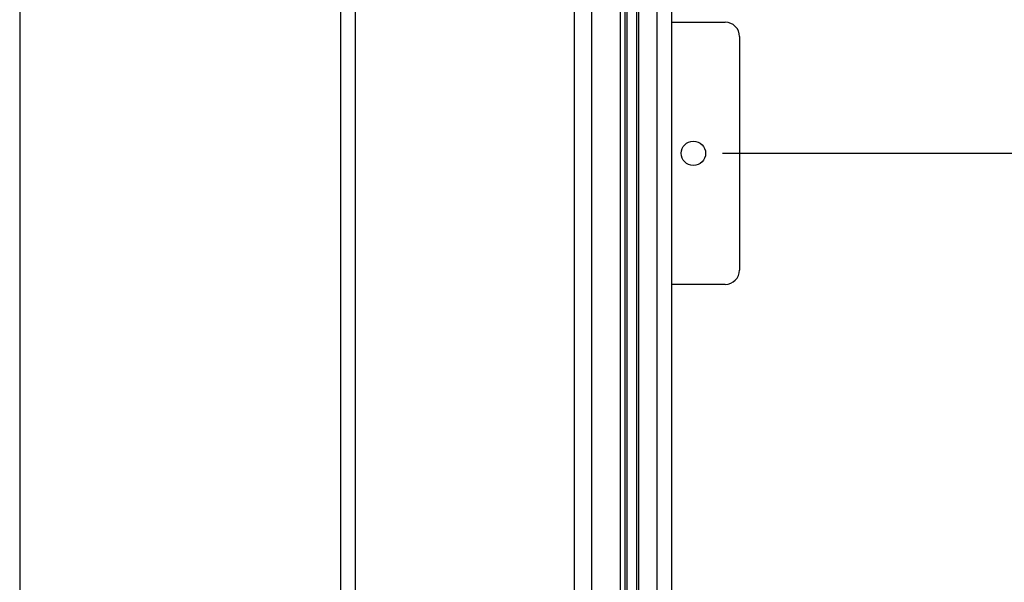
# Model space of a CAD drawing. Header units: inches. Extents: x 144.9 to 238.4, y 214.8 to 247.7.
# Tile 265 of 411: x 184.8 to 186.4, y 241.1 to 242. Entities that reach past the tile are written whole.
import ezdxf

# ---------------------------------------------------------------- set-up
doc = ezdxf.new("R2010")
doc.units = ezdxf.units.IN
doc.header["$LTSCALE"] = 0.25
doc.header["$MEASUREMENT"] = 0
doc.layers.add('ANNOTATIONS', color=1, linetype='Continuous')
doc.layers.add('MOTOR LH', color=7, linetype='Continuous')
doc.styles.add('ARIAL', font='arial.ttf', dxfattribs={"height": 0.09375})
doc.dimstyles.new('STANDARD$0', dxfattribs={"dimtxt": 0.09375, "dimasz": 0.09375, "dimexe": 0.03125, "dimexo": 0.046875, "dimgap": 0.09, "dimtad": 0, "dimtih": 1, "dimtoh": 1, "dimdec": 4, "dimzin": 0, "dimdsep": 46, "dimtxsty": 'ARIAL', "dimcen": 0.09, "dimadec": 0, "dimazin": 0, "dimtfac": 1, "dimtdec": 4, "dimtofl": 0, "dimtmove": 0, "dimatfit": 1, "dimfxl": 1, "dimtolj": 1, "dimtzin": 0, "dimarcsym": 0})

# ---------------------------------------------------------------- blocks, each defined once
blk = doc.blocks.new('*D46')
at = {"layer": 'ANNOTATIONS', "color": 0, "lineweight": -2, "transparency": 16777216}
for p, q in [((185.936, 241.8252), (187.1488, 241.8252)), ((187.1175, 241.7315), (187.1175, 241.1341)), ((187.1175, 240.0885), (187.1175, 240.7005)), ((185.9038, 239.9947), (187.1488, 239.9947))]:
    blk.add_line(p, q, dxfattribs=at)
at = {"layer": 'ANNOTATIONS', "color": 0, "transparency": 16777216}
for points in [[(187.1019, 241.7315), (187.1331, 241.7315), (187.1175, 241.8252)], [(187.1019, 240.0885), (187.1331, 240.0885), (187.1175, 239.9947)]]:
    blk.add_solid(points, dxfattribs=at)
at = {"layer": 'defpoints', "color": 0, "transparency": 16777216}
for p in [(185.8891, 241.8252), (187.1175, 241.8252), (185.8569, 239.9947)]:
    blk.add_point(p, dxfattribs=at)
at = {"layer": 'ANNOTATIONS', "color": 0, "transparency": 16777216, "insert": (187.1175, 240.9173), "char_height": 0.09375, "attachment_point": 5, "style": 'ARIAL'}
blk.add_mtext('\\A1;51"\\PPHOTOEYE', dxfattribs=at)
blk = doc.blocks.new('*D54')
at = {"layer": 'ANNOTATIONS', "color": 0, "lineweight": -2, "transparency": 16777216}
for p, q in [((186.194, 243.8404), (188.0295, 243.8404)), ((187.9983, 243.7466), (187.9983, 242.135)), ((187.9983, 240.0885), (187.9983, 241.7001)), ((185.9482, 239.9947), (188.0295, 239.9947))]:
    blk.add_line(p, q, dxfattribs=at)
at = {"layer": 'ANNOTATIONS', "color": 0, "transparency": 16777216}
for points in [[(187.9827, 243.7466), (188.0139, 243.7466), (187.9983, 243.8404)], [(187.9827, 240.0885), (188.0139, 240.0885), (187.9983, 239.9947)]]:
    blk.add_solid(points, dxfattribs=at)
at = {"layer": 'defpoints', "color": 0, "transparency": 16777216}
for p in [(186.1471, 243.8404), (187.9983, 243.8404), (185.9013, 239.9947)]:
    blk.add_point(p, dxfattribs=at)
at = {"layer": 'ANNOTATIONS', "color": 0, "transparency": 16777216, "insert": (187.9983, 241.9176), "char_height": 0.09375, "attachment_point": 5, "style": 'ARIAL'}
blk.add_mtext('\\A1;OPENING\\P HEIGHT', dxfattribs=at)

msp = doc.modelspace()

# ---------------------------------------------------------------- linework, layer by layer
at = {"layer": 'MOTOR LH'}
for p, q in [((184.80757, 246.38678), (184.80757, 239.99474)), ((185.32319, 239.99474), (185.32319, 246.38678)), ((185.78257, 240.14728), (185.78257, 244.67448)), ((185.79819, 240.01147), (185.79819, 244.67442)), ((185.77944, 240.61603), (185.77944, 244.24884)), ((185.80132, 240.61603), (185.80132, 244.24884)), ((185.34663, 239.99474), (185.34663, 243.99474)), ((185.69819, 240.3112), (185.69819, 243.99474)), ((185.72554, 243.96317), (185.72554, 240.37017)), ((185.7722, 240.47053), (185.7722, 243.96317)), ((185.83101, 240.36607), (185.83101, 243.75255)), ((185.85444, 240.38911), (185.85444, 243.74704)), ((185.85444, 242.03581), (185.94006, 242.03581)), ((185.96316, 242.01271), (185.96316, 241.63771)), ((185.94006, 241.61461), (185.85444, 241.61461))]:
    msp.add_line(p, q, dxfattribs=at)
msp.add_circle((185.88911, 241.82521), 0.01962, dxfattribs=at)
for centre, start, end in [((185.94006, 242.01271), 0, 90), ((185.94006, 241.63771), 270, 0)]:
    msp.add_arc(centre, 0.0231, start, end, dxfattribs=at)

# ---------------------------------------------------------------- dimensions: what is measured, and where the dimension line sits
at = {"layer": 'ANNOTATIONS'}
dim = msp.add_linear_dim(base=(187.99829, 243.84038), p1=(185.90132, 239.99474), p2=(186.14712, 243.84038), angle=90, text='OPENING\\P HEIGHT', dimstyle='STANDARD$0', dxfattribs=at)
dim.commit()
dim.dimension.update_dxf_attribs({"geometry": '*D54', "text_midpoint": (187.99829, 241.91756)})
dim = msp.add_linear_dim(base=(187.11751, 241.82521), p1=(185.85689, 239.99474), p2=(185.88911, 241.82521), angle=90, text='51"\\PPHOTOEYE', dimstyle='STANDARD$0', dxfattribs=at)
dim.commit()
dim.dimension.update_dxf_attribs({"geometry": '*D46', "text_midpoint": (187.11751, 240.91728), "dimtype": 160})

doc.saveas('drawing.dxf')
